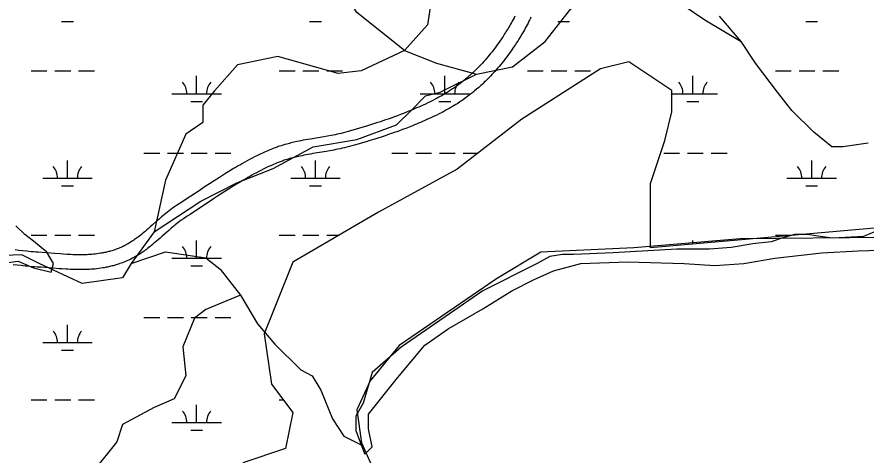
# Model space of a CAD drawing. Extents: x 3177185 to 3215018, y 812988 to 838321.
# Drawn here: x 3181825 to 3183543, y 820269 to 821155 of the extents above; entities that cross this region are included whole.
import ezdxf

# ---------------------------------------------------------------- set-up
doc = ezdxf.new("R2010")
doc.units = 0
for name, color, linetype in [('V-ROAD-CNTR', 7, 'Continuous'), ('V-SITE-VEGE', 7, 'Continuous'), ('V-TOPO-SHOR', 7, 'Continuous'), ('V-WETL-SWMP', 7, 'Continuous')]:
    doc.layers.add(name, color=color, linetype=linetype)

msp = doc.modelspace()

# ---------------------------------------------------------------- linework, layer by layer
at = {"layer": 'V-ROAD-CNTR'}
for points in [[(3182832.7, 821156.9), (3182831, 821153.5), (3182829.2, 821150.2), (3182827.5, 821147), (3182825.7, 821143.9), (3182824, 821140.8), (3182822.2, 821137.8), (3182820.5, 821134.8), (3182818.8, 821131.9), (3182817.1, 821129.1), (3182815.4, 821126.3), (3182813.7, 821123.6), (3182812, 821120.9), (3182810.3, 821118.3), (3182808.7, 821115.7), (3182807, 821113.2), (3182805.4, 821110.8), (3182802.1, 821106), (3182798.9, 821101.4), (3182795.7, 821097), (3182792.6, 821092.8), (3182789.5, 821088.8), (3182786.5, 821084.9), (3182783.6, 821081.2), (3182780.7, 821077.7), (3182777.8, 821074.3), (3182775, 821071), (3182772.3, 821067.9), (3182769.6, 821064.9), (3182767, 821062), (3182764.4, 821059.2), (3182761.9, 821056.6), (3182759.4, 821054), (3182757, 821051.6), (3182754.7, 821049.3), (3182752.4, 821047), (3182750.1, 821044.9), (3182748, 821042.8), (3182745.8, 821040.8), (3182743.7, 821038.9), (3182741.7, 821037.1), (3182739.8, 821035.3), (3182735.9, 821032), (3182732.2, 821028.9), (3182728.7, 821026), (3182725.4, 821023.4), (3182722.2, 821020.9), (3182719.3, 821018.7), (3182716.5, 821016.6), (3182713.8, 821014.7), (3182711.3, 821012.9), (3182709, 821011.2), (3182706.8, 821009.7), (3182704.7, 821008.3), (3182700.7, 821005.7), (3182697.2, 821003.4), (3182694.1, 821001.5), (3182691.3, 820999.8), (3182689, 820998.4), (3182684.7, 820995.9), (3182681.5, 820994.1), (3182679, 820992.8), (3182675.4, 820990.8), (3182671.6, 820988.9), (3182666.4, 820986.3), (3182661.3, 820983.8), (3182656.4, 820981.4), (3182651.6, 820979.1), (3182647, 820977), (3182642.5, 820975), (3182638.2, 820973), (3182634, 820971.2), (3182629.9, 820969.4), (3182625.9, 820967.7), (3182622, 820966.1), (3182618.3, 820964.6), (3182614.7, 820963.1), (3182607.7, 820960.3), (3182601.1, 820957.8), (3182594.9, 820955.5), (3182589, 820953.3), (3182583.5, 820951.3)], [(3182865.1, 821155), (3182864.2, 821153.1), (3182863.5, 821151.4), (3182862.4, 821149), (3182861.2, 821146.7), (3182859.3, 821143), (3182857.5, 821139.4), (3182855.6, 821135.9), (3182853.7, 821132.5), (3182851.9, 821129.2), (3182850, 821125.9), (3182848.2, 821122.7), (3182846.4, 821119.6), (3182844.5, 821116.5), (3182842.7, 821113.5), (3182840.9, 821110.5), (3182839.1, 821107.6), (3182837.3, 821104.8), (3182835.5, 821102), (3182833.8, 821099.3), (3182832, 821096.6), (3182830.2, 821094), (3182826.8, 821088.9), (3182823.3, 821084), (3182819.9, 821079.3), (3182816.6, 821074.8), (3182813.3, 821070.5), (3182810.1, 821066.3), (3182806.9, 821062.4), (3182803.8, 821058.6), (3182800.7, 821054.9), (3182797.7, 821051.4), (3182794.8, 821048), (3182791.9, 821044.8), (3182789, 821041.7), (3182786.3, 821038.7), (3182783.6, 821035.8), (3182780.9, 821033.1), (3182778.3, 821030.4), (3182775.8, 821027.9), (3182773.3, 821025.5), (3182770.8, 821023.2), (3182768.5, 821020.9), (3182766.2, 821018.8), (3182763.9, 821016.7), (3182761.7, 821014.7), (3182759.5, 821012.8), (3182755.3, 821009.2), (3182751.3, 821005.8), (3182747.5, 821002.7), (3182743.9, 820999.8), (3182740.5, 820997.2), (3182737.3, 820994.7), (3182734.3, 820992.4), (3182731.4, 820990.3), (3182728.6, 820988.4), (3182726.1, 820986.6), (3182723.6, 820984.9), (3182721.3, 820983.4), (3182717, 820980.5), (3182713.2, 820978.1), (3182709.8, 820976), (3182706.8, 820974.1), (3182704.1, 820972.6), (3182699.5, 820969.9), (3182696, 820967.9), (3182693.3, 820966.4), (3182689.3, 820964.3), (3182685.3, 820962.2), (3182679.8, 820959.4), (3182674.5, 820956.8), (3182669.3, 820954.3), (3182664.3, 820952), (3182659.5, 820949.7), (3182654.8, 820947.6), (3182650.3, 820945.6), (3182645.9, 820943.7), (3182641.6, 820941.8), (3182637.5, 820940.1), (3182633.5, 820938.4), (3182629.6, 820936.8), (3182625.9, 820935.3), (3182618.6, 820932.4), (3182611.8, 820929.8), (3182605.3, 820927.3), (3182599.3, 820925.1), (3182593.7, 820923.1)], [(3182583.6, 820951.3), (3182578.4, 820949.5), (3182573.6, 820947.8), (3182569.1, 820946.3), (3182560.5, 820943.4), (3182553, 820940.9), (3182546.5, 820938.8), (3182540.7, 820937), (3182530.5, 820933.8), (3182522.9, 820931.5), (3182511.4, 820928), (3182499.9, 820924.6), (3182497.5, 820923.9), (3182495.1, 820923.3), (3182490.4, 820922), (3182485.9, 820920.9), (3182481.5, 820919.8), (3182477.1, 820918.9), (3182472.9, 820918), (3182468.8, 820917.1), (3182464.8, 820916.3), (3182460.9, 820915.6), (3182453.3, 820914.2), (3182446.1, 820912.9), (3182418.9, 820908.3), (3182413.7, 820907.4), (3182408.8, 820906.5), (3182404.3, 820905.7), (3182400, 820904.8), (3182396, 820904), (3182392.2, 820903.2), (3182388.7, 820902.4), (3182385.4, 820901.7), (3182382.3, 820901), (3182379.3, 820900.3), (3182376.6, 820899.6), (3182371.5, 820898.2), (3182367, 820897), (3182363.1, 820895.8), (3182359.7, 820894.8), (3182356.7, 820893.8), (3182354.1, 820892.9), (3182351.7, 820892.1), (3182347.8, 820890.7), (3182344.8, 820889.6), (3182342.5, 820888.7), (3182339.2, 820887.3), (3182335.9, 820885.9), (3182332.6, 820884.5), (3182329.5, 820883.1), (3182326.4, 820881.7), (3182323.3, 820880.3), (3182317.4, 820877.5), (3182311.7, 820874.7), (3182306.2, 820872), (3182301, 820869.3), (3182295.9, 820866.6), (3182291, 820864), (3182286.3, 820861.4), (3182281.7, 820858.9), (3182277.4, 820856.4), (3182273.1, 820854), (3182269.1, 820851.7), (3182265.1, 820849.3), (3182261.3, 820847.1), (3182254, 820842.7), (3182247.2, 820838.5), (3182240.9, 820834.5), (3182235, 820830.8), (3182229.5, 820827.2), (3182224.3, 820823.9), (3182214.7, 820817.6), (3182206.3, 820812.1), (3182191.7, 820802.4), (3182170, 820787.9), (3182159.1, 820780.7), (3182153.7, 820777.2), (3182148.2, 820773.6), (3182146.2, 820772.3), (3182144.2, 820771), (3182142.2, 820769.6), (3182140.3, 820768.3), (3182136.7, 820765.7), (3182133.2, 820763), (3182129.9, 820760.5), (3182126.7, 820758), (3182123.8, 820755.5)], [(3182593.6, 820923.1), (3182588.4, 820921.2), (3182583.4, 820919.5), (3182578.7, 820917.9), (3182570, 820914.9), (3182562.3, 820912.4), (3182555.6, 820910.2), (3182549.7, 820908.3), (3182539.4, 820905.1), (3182531.6, 820902.8), (3182520, 820899.3), (3182508.3, 820895.8), (3182505.6, 820895.1), (3182503, 820894.3), (3182497.9, 820893), (3182493, 820891.7), (3182488.2, 820890.6), (3182483.6, 820889.6), (3182479.1, 820888.6), (3182474.7, 820887.7), (3182470.5, 820886.9), (3182466.4, 820886.1), (3182458.6, 820884.7), (3182451.2, 820883.4), (3182424, 820878.8), (3182419, 820877.9), (3182414.3, 820877), (3182409.9, 820876.2), (3182405.9, 820875.4), (3182402.1, 820874.6), (3182398.5, 820873.9), (3182395.2, 820873.2), (3182392.1, 820872.5), (3182389.2, 820871.8), (3182386.5, 820871.1), (3182384.1, 820870.5), (3182379.3, 820869.3), (3182375.3, 820868.1), (3182371.8, 820867.1), (3182368.7, 820866.1), (3182366, 820865.3), (3182363.7, 820864.5), (3182361.7, 820863.8), (3182358.1, 820862.5), (3182355.5, 820861.6), (3182353.6, 820860.8), (3182350.7, 820859.6), (3182347.7, 820858.4), (3182344.7, 820857.1), (3182341.8, 820855.7), (3182338.9, 820854.4), (3182336, 820853.1), (3182330.4, 820850.5), (3182325, 820847.8), (3182319.8, 820845.2), (3182314.8, 820842.7), (3182309.9, 820840.1), (3182305.3, 820837.6), (3182300.7, 820835.2), (3182296.4, 820832.7), (3182292.2, 820830.4), (3182288.1, 820828), (3182284.2, 820825.8), (3182280.4, 820823.5), (3182276.8, 820821.4), (3182269.7, 820817.1), (3182263.1, 820813), (3182256.9, 820809.1), (3182251.1, 820805.5), (3182245.7, 820802), (3182240.6, 820798.7), (3182231.1, 820792.5), (3182222.9, 820787.1), (3182208.3, 820777.4), (3182186.5, 820762.9), (3182175.6, 820755.6), (3182170, 820752), (3182164.6, 820748.5), (3182162.8, 820747.3), (3182161, 820746.1), (3182159.4, 820745), (3182157.7, 820743.9), (3182154.5, 820741.5), (3182151.4, 820739.2), (3182148.4, 820736.9), (3182145.6, 820734.6), (3182142.7, 820732.3)], [(3182123.7, 820755.4), (3182120.8, 820753.1), (3182118.1, 820750.7), (3182112.8, 820746.2), (3182108, 820741.9), (3182099, 820734), (3182095.1, 820730.5), (3182091.5, 820727.3), (3182088.1, 820724.4), (3182084.9, 820721.6), (3182081.9, 820719.1), (3182079, 820716.8), (3182076.4, 820714.6), (3182073.9, 820712.6), (3182071.5, 820710.8), (3182069.3, 820709.1), (3182067.2, 820707.6), (3182065.2, 820706.2), (3182063.3, 820704.8), (3182061.6, 820703.6), (3182059.9, 820702.5), (3182058.4, 820701.5), (3182055.4, 820699.6), (3182052.7, 820698), (3182050.4, 820696.6), (3182048.3, 820695.4), (3182046.5, 820694.4), (3182045, 820693.6), (3182042.1, 820692.1), (3182039.9, 820691.1), (3182038.3, 820690.3), (3182035.8, 820689.2), (3182033.3, 820688.1), (3182030.9, 820687.1), (3182028.5, 820686.2), (3182026.1, 820685.3), (3182023.7, 820684.5), (3182021.5, 820683.7), (3182019.2, 820683), (3182017, 820682.3), (3182014.8, 820681.7), (3182012.6, 820681.1), (3182010.4, 820680.5), (3182008.3, 820680), (3182006.3, 820679.5), (3182004.2, 820679.1), (3182002.2, 820678.6), (3182000.2, 820678.2), (3181998.2, 820677.8), (3181996.3, 820677.5), (3181994.4, 820677.2), (3181990.6, 820676.6), (3181987, 820676.1), (3181983.4, 820675.7), (3181980, 820675.3), (3181976.6, 820675), (3181973.3, 820674.8), (3181970.2, 820674.6), (3181967.1, 820674.4), (3181964.1, 820674.3), (3181961.2, 820674.2), (3181958.4, 820674.1), (3181955.7, 820674.1), (3181953, 820674.1), (3181947.8, 820674.1), (3181943, 820674.2), (3181938.4, 820674.4), (3181934.1, 820674.6), (3181930.1, 820674.8), (3181926.3, 820675), (3181919.1, 820675.4), (3181912.8, 820675.9), (3181901.8, 820676.7), (3181885, 820678.1), (3181876.6, 820678.7), (3181868.2, 820679.3), (3181863.3, 820679.6), (3181858.6, 820680), (3181854, 820680.4), (3181849.6, 820680.8), (3181845.3, 820681.2), (3181836.9, 820682.1), (3181829, 820683), (3181821.6, 820683.9)], [(3182142.9, 820732.4), (3182140.1, 820730.1), (3182137.6, 820727.9), (3182132.5, 820723.6), (3182127.8, 820719.5), (3182118.9, 820711.5), (3182115, 820708), (3182111.2, 820704.7), (3182107.7, 820701.6), (3182104.3, 820698.8), (3182101.1, 820696.1), (3182098, 820693.5), (3182095.1, 820691.2), (3182092.4, 820689), (3182089.7, 820687), (3182087.2, 820685.1), (3182084.9, 820683.3), (3182082.6, 820681.7), (3182080.5, 820680.2), (3182078.4, 820678.8), (3182076.5, 820677.5), (3182074.7, 820676.3), (3182071.2, 820674.1), (3182068.1, 820672.2), (3182065.4, 820670.6), (3182062.9, 820669.2), (3182060.8, 820668), (3182058.8, 820667), (3182055.5, 820665.3), (3182052.8, 820664), (3182050.8, 820663.1), (3182047.8, 820661.7), (3182044.8, 820660.4), (3182041.9, 820659.3), (3182039.1, 820658.2), (3182036.3, 820657.1), (3182033.5, 820656.2), (3182030.8, 820655.2), (3182028.1, 820654.4), (3182025.5, 820653.6), (3182022.9, 820652.8), (3182020.4, 820652.1), (3182017.9, 820651.5), (3182015.4, 820650.9), (3182013, 820650.3), (3182010.6, 820649.7), (3182008.3, 820649.2), (3182006, 820648.8), (3182003.7, 820648.4), (3182001.5, 820647.9), (3181999.2, 820647.6), (3181995, 820646.9), (3181990.8, 820646.3), (3181986.8, 820645.8), (3181982.8, 820645.4), (3181979.1, 820645.1), (3181975.4, 820644.8), (3181971.9, 820644.6), (3181968.5, 820644.4), (3181965.2, 820644.3), (3181962, 820644.2), (3181958.9, 820644.1), (3181955.9, 820644.1), (3181953, 820644.1), (3181947.4, 820644.1), (3181942.2, 820644.2), (3181937.3, 820644.4), (3181932.8, 820644.6), (3181928.5, 820644.8), (3181924.5, 820645), (3181917.1, 820645.5), (3181910.6, 820645.9), (3181899.4, 820646.8), (3181882.7, 820648.2), (3181874.4, 820648.8), (3181866.2, 820649.4), (3181861.1, 820649.7), (3181856.1, 820650.1), (3181851.3, 820650.5), (3181846.7, 820650.9), (3181842.2, 820651.4), (3181833.6, 820652.3), (3181825.5, 820653.2), (3181817.9, 820654.1)]]:
    msp.add_lwpolyline(points, dxfattribs=at)
at = {"layer": 'V-SITE-VEGE'}
for p, q in [((3181841.1, 820715), (3181823.2, 820733)), ((3181859, 820701.6), (3181841.1, 820715)), ((3181885.9, 820679.2), (3181859, 820701.6)), ((3183288.2, 820706.1), (3183073.2, 820688.1)), ((3183713.9, 820710.5), (3183288.2, 820706.1)), ((3183073.2, 820688.1), (3182885, 820679.2)), ((3181899.3, 820656.7), (3181885.9, 820679.2)), ((3182885, 820679.2), (3182795.4, 820625.3)), ((3181791.8, 820656.7), (3181827.7, 820661.2)), ((3181827.7, 820661.2), (3181859, 820647.8)), ((3181859, 820647.8), (3181894.9, 820638.8)), ((3181894.9, 820638.8), (3181899.3, 820656.7)), ((3182795.4, 820625.3), (3182598.3, 820490.8)), ((3182598.3, 820490.8), (3182540, 820419.1)), ((3182540, 820419.1), (3182513.1, 820360.8)), ((3182513.1, 820360.8), (3182522.1, 820293.5)), ((3182522.1, 820293.5), (3182575.9, 820177))]:
    msp.add_line(p, q, dxfattribs=at)
at = {"layer": 'V-TOPO-SHOR'}
for points in [[(3182609.1, 821087.2), (3182512.7, 821164.3), (3182461.3, 821252.3), (3182402.6, 821325.7), (3182329.2, 821384.4), (3182263.2, 821428.4), (3182145.8, 821494.5), (3182094.4, 821516.5), (3181991.7, 821560.5), (3181955, 821582.5), (3181889, 821611.9), (3181837.6, 821633.9)], [(3182609.1, 821087.2), (3182674.1, 821061.6), (3182754.8, 821039.6), (3182828.2, 821054.2), (3182894.2, 821105.6), (3182945.6, 821171.6), (3183011.6, 821215.7), (3183063, 821230.3), (3183121.7, 821230.3), (3183173, 821179), (3183217.1, 821149.6), (3183290.4, 821105.6)], [(3182661.5, 821174.5), (3182655.7, 821139.5), (3182609.1, 821087.2), (3182521.8, 821046.4), (3182475.3, 821040.6), (3182353.1, 821075.5), (3182271.6, 821058.1), (3182225, 821005.7), (3182201.7, 820976.6), (3182201.7, 820941.7), (3182166.8, 820918.4), (3182126.1, 820825.3), (3182102.8, 820720.5), (3182056.2, 820656.5), (3182038.8, 820627.4), (3181957.3, 820615.8), (3181870, 820656.5), (3181835.1, 820674), (3181672.1, 820668.1)], [(3183547.3, 820900.1), (3183495.9, 820892.8), (3183473.9, 820892.8), (3183437.2, 820922.2), (3183393.2, 820966.2), (3183363.8, 821002.9), (3183319.8, 821061.6), (3183290.4, 821105.6), (3183246.4, 821157)], [(3182102.8, 820720.5), (3182197.2, 820782.7), (3182270.5, 820819.4), (3182343.9, 820848.8), (3182424.6, 820892.8), (3182512.7, 820907.5), (3182593.4, 820936.8), (3182622.7, 820966.2), (3182652.1, 820995.5), (3182681.4, 821002.9), (3182754.8, 821039.6)], [(3183563.8, 820722.2), (3183538.1, 820711.2), (3183475.7, 820707.5), (3183450, 820711.2), (3183424.4, 820714.9), (3183398.7, 820714.9), (3183373, 820707.5), (3183351, 820700.2), (3183314.3, 820696.5), (3183270.3, 820689.2), (3183226.2, 820685.5), (3183160.2, 820685.5), (3183031.8, 820678.2), (3182951.1, 820674.5), (3182929.1, 820674.5), (3182903.4, 820670.8), (3182877.7, 820656.2), (3182767.6, 820601.1), (3182672.3, 820535.1), (3182602.6, 820487.4), (3182543.9, 820436), (3182525.5, 820373.7), (3182510.8, 820348), (3182510.8, 820318.6), (3182521.8, 820289.8)], [(3182521.8, 820289.8), (3182529.2, 820270.9), (3182543.9, 820285.6), (3182536.5, 820322.3), (3182536.5, 820351.7), (3182595.2, 820425), (3182650.2, 820491.1), (3182697.9, 820524.1), (3182767.6, 820564.5), (3182826.3, 820601.1), (3182870.4, 820623.2), (3182910.7, 820641.5), (3182965.8, 820656.2), (3183061.1, 820659.8), (3183174.9, 820656.2), (3183237.3, 820652.5), (3183296, 820656.2), (3183358.3, 820667.2), (3183453.7, 820678.2), (3183527.1, 820681.9), (3183633.5, 820685.5)], [(3182056.2, 820656.5), (3182126.1, 820679.8), (3182207.6, 820668.1), (3182236.7, 820644.9), (3182277.4, 820592.5), (3182312.3, 820534.3), (3182347.2, 820493.5), (3182399.6, 820441.2), (3182422.9, 820429.5), (3182440.3, 820400.4), (3182463.6, 820342.2), (3182486.9, 820307.3), (3182521.8, 820289.8)], [(3182277.4, 820592.5), (3182207.6, 820563.4), (3182184.3, 820545.9), (3182161, 820487.7), (3182166.8, 820429.5), (3182143.5, 820383), (3182102.8, 820365.5), (3182038.8, 820330.6), (3182027.1, 820295.7), (3181980.6, 820237.5)]]:
    msp.add_lwpolyline(points, dxfattribs=at)
at = {"layer": 'V-WETL-SWMP'}
for p, q in [((3181915.5, 821146.4), (3181939.5, 821146.4)), ((3182417.4, 821146.4), (3182441.4, 821146.4)), ((3182919.3, 821146.4), (3182943.3, 821146.4)), ((3183421.2, 821146.4), (3183445.2, 821146.4)), ((3183063.5, 821064.5), (3183005.6, 821050)), ((3183150.3, 821006.5), (3183063.5, 821064.5)), ((3181854.1, 821046.4), (3181886.1, 821046.4)), ((3181902.1, 821046.4), (3181934.1, 821046.4)), ((3181950.1, 821046.4), (3181982.1, 821046.4)), ((3182356, 821046.4), (3182388, 821046.4)), ((3182404, 821046.4), (3182436, 821046.4)), ((3182452, 821046.4), (3182484, 821046.4)), ((3183005.6, 821050), (3182846.5, 820948.6)), ((3182857.9, 821046.4), (3182889.9, 821046.4)), ((3182905.9, 821046.4), (3182937.9, 821046.4)), ((3182953.9, 821046.4), (3182985.9, 821046.4)), ((3183359.8, 821046.4), (3183391.8, 821046.4)), ((3183407.8, 821046.4), (3183439.8, 821046.4)), ((3183455.8, 821046.4), (3183487.8, 821046.4)), ((3182188.9, 820999.9), (3182188.9, 821035.9)), ((3182690.8, 820999.9), (3182690.8, 821035.9)), ((3183192.7, 820999.9), (3183192.7, 821035.9)), ((3182138.9, 820999.9), (3182238.9, 820999.9)), ((3182640.8, 820999.9), (3182740.8, 820999.9)), ((3183150.3, 820963.1), (3183150.3, 821006.5)), ((3183150.3, 820999.9), (3183242.7, 820999.9)), ((3182176.9, 820984.5), (3182200.9, 820984.5)), ((3182678.8, 820984.5), (3182702.8, 820984.5)), ((3183180.7, 820984.5), (3183204.7, 820984.5)), ((3183135.9, 820905.2), (3183150.3, 820963.1)), ((3182846.5, 820948.6), (3182716.2, 820847.2)), ((3183106.9, 820818.3), (3183135.9, 820905.2)), ((3182082.1, 820879.9), (3182114.1, 820879.9)), ((3182130.1, 820879.9), (3182162.1, 820879.9)), ((3182178.1, 820879.9), (3182210.1, 820879.9)), ((3182226.1, 820879.9), (3182258.1, 820879.9)), ((3182584, 820879.9), (3182616, 820879.9)), ((3182632, 820879.9), (3182664, 820879.9)), ((3182680, 820879.9), (3182712, 820879.9)), ((3182728, 820879.9), (3182758.2, 820879.9)), ((3183133.9, 820879.9), (3183165.9, 820879.9)), ((3183181.9, 820879.9), (3183213.9, 820879.9)), ((3183229.9, 820879.9), (3183261.9, 820879.9)), ((3181927.5, 820829.1), (3181927.5, 820865.1)), ((3182429.4, 820829.1), (3182429.4, 820865.1)), ((3183433.2, 820829.1), (3183433.2, 820865.1)), ((3182716.2, 820847.2), (3182557.1, 820760.3)), ((3181877.5, 820829.1), (3181977.5, 820829.1)), ((3182379.4, 820829.1), (3182479.4, 820829.1)), ((3183383.2, 820829.1), (3183483.2, 820829.1)), ((3181915.5, 820813.7), (3181939.5, 820813.7)), ((3182417.4, 820813.7), (3182441.4, 820813.7)), ((3183106.9, 820687.9), (3183106.9, 820818.3)), ((3183421.2, 820813.7), (3183445.2, 820813.7)), ((3182557.1, 820760.3), (3182383.4, 820658.9)), ((3183767.4, 820746), (3183106.9, 820687.9)), ((3181854.1, 820713.7), (3181886.1, 820713.7)), ((3181902.1, 820713.7), (3181934.1, 820713.7)), ((3181950.1, 820713.7), (3181982.1, 820713.7)), ((3182188.9, 820667.3), (3182188.9, 820703.3)), ((3182356, 820713.7), (3182388, 820713.7)), ((3182404, 820713.7), (3182436, 820713.7)), ((3182452, 820713.7), (3182477.2, 820713.7)), ((3183192.7, 820695.4), (3183192.7, 820703.3)), ((3183359.8, 820713.7), (3183391.8, 820713.7)), ((3182138.9, 820667.3), (3182238.9, 820667.3)), ((3182176.9, 820651.8), (3182200.9, 820651.8)), ((3182383.4, 820658.9), (3182325.5, 820514.1)), ((3182082.1, 820547.2), (3182114.1, 820547.2)), ((3182130.1, 820547.2), (3182162.1, 820547.2)), ((3182178.1, 820547.2), (3182210.1, 820547.2)), ((3182226.1, 820547.2), (3182258.1, 820547.2)), ((3181927.5, 820496.5), (3181927.5, 820532.5)), ((3182325.5, 820514.1), (3182340, 820412.7)), ((3181877.5, 820496.5), (3181977.5, 820496.5)), ((3181915.5, 820481), (3181939.5, 820481)), ((3182340, 820412.7), (3182383.4, 820354.8)), ((3181854.1, 820381), (3181886.1, 820381)), ((3181902.1, 820381), (3181934.1, 820381)), ((3181950.1, 820381), (3181982.1, 820381)), ((3182356, 820381), (3182363.7, 820381)), ((3182188.9, 820334.6), (3182188.9, 820370.6)), ((3182383.4, 820354.8), (3182368.9, 820282.4)), ((3182138.9, 820334.6), (3182238.9, 820334.6)), ((3182176.9, 820319.2), (3182200.9, 820319.2)), ((3182368.9, 820282.4), (3182282.1, 820253.4))]:
    msp.add_line(p, q, dxfattribs=at)
for centre, start, end in [((3182133.7, 821000.4), 359.2282, 40.7718), ((3182244.1, 821000.4), 139.2282, 180.7718), ((3182635.6, 821000.4), 359.2282, 40.7718), ((3182746, 821000.4), 139.2282, 180.7718), ((3183137.5, 821000.4), 359.2282, 40.7718), ((3183248, 821000.4), 139.2282, 180.7718), ((3181872.2, 820829.6), 359.2282, 40.7718), ((3181982.7, 820829.6), 139.2282, 180.7718), ((3182374.1, 820829.6), 359.2282, 40.7718), ((3182484.6, 820829.6), 139.2282, 180.7718), ((3183377.9, 820829.6), 359.2282, 40.7718), ((3183488.4, 820829.6), 139.2282, 180.7718), ((3182133.7, 820667.7), 359.2282, 40.7718), ((3182244.1, 820667.7), 139.2282, 180.7718), ((3181872.2, 820496.9), 359.2282, 40.7718), ((3181982.7, 820496.9), 139.2282, 180.7718), ((3182133.7, 820335.1), 359.2282, 40.7718), ((3182244.1, 820335.1), 139.2282, 180.7718)]:
    msp.add_arc(centre, 35.2, start, end, dxfattribs=at)

doc.saveas('drawing.dxf')
